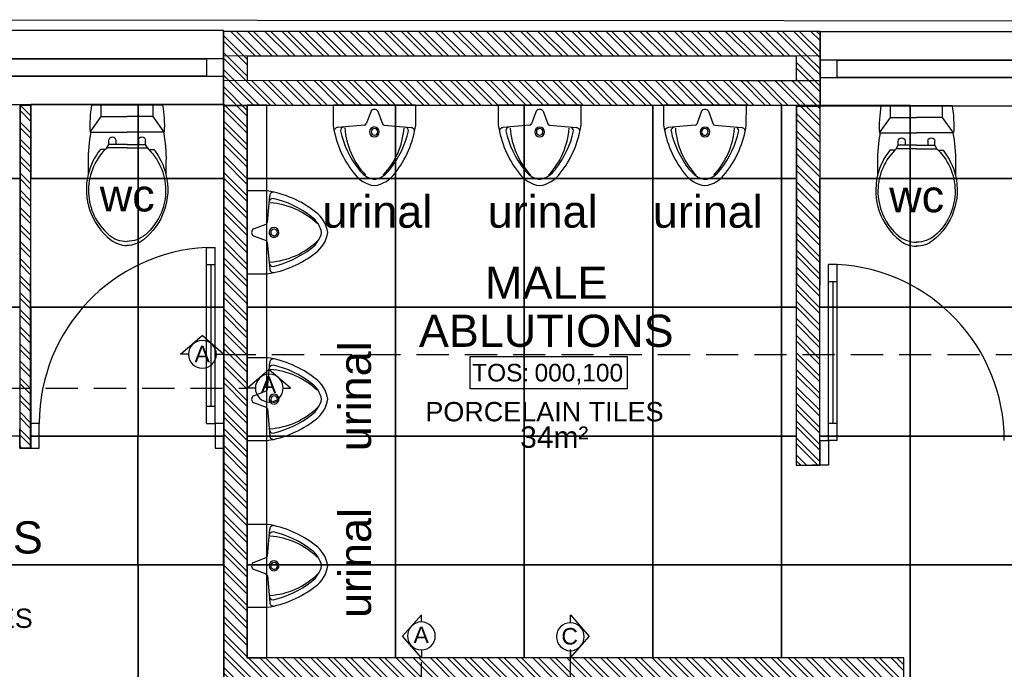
# Model space of a CAD drawing. Header units: millimetres. Extents: x -115474967 to 444143, y -74377 to 241828222.
# Tile 361 of 590: x -105454 to -100863, y 267522 to 270549. Entities that reach past the tile are written whole.
import ezdxf
from ezdxf.enums import TextEntityAlignment as Align

# ---------------------------------------------------------------- set-up
doc = ezdxf.new("R2010")
doc.units = ezdxf.units.MM
doc.header["$MEASUREMENT"] = 0
doc.linetypes.add('2DASHED', pattern=[0.75, 0.5, -0.25])
for name, color, linetype in [('00-1 FloorFinish', 1, 'Continuous'), ('00-1 FloorLevel', 7, 'Continuous'), ('00-2 Doors', 1, 'Continuous'), ('00-2 Sanitary', 8, 'Continuous'), ('00-2 Walls', 4, 'Continuous'), ('00-2 Windows', 1, 'Continuous'), ('00-6 H-Brickwork', 9, 'Continuous'), ('A-DOOR NUMBERS', 7, 'Continuous'), ('CEIL-PLAN', 7, 'Continuous'), ('DIMS-50', 9, 'Continuous'), ('FITT-SANT', 5, 'Continuous'), ('TEXT-50', 2, 'Continuous'), ('TEXT-REFN', 5, 'Continuous')]:
    doc.layers.add(name, color=color, linetype=linetype)
doc.layers.add('00-1 Labels', color=4, linetype='Continuous', lineweight=35)
doc.layers.add('A_WALL LOAD_Pen_No__6', color=7, linetype='Continuous', lineweight=5)
doc.layers.add('0_cons_01', color=40, linetype='Continuous', lineweight=0, plot=False)
doc.styles.add('ARIAL', font='arial.ttf')
doc.styles.add('TEXT-20', font='arial.ttf', dxfattribs={"height": 40})
doc.styles.add('TEXT-50', font='arial.ttf', dxfattribs={"height": 100})

# ---------------------------------------------------------------- blocks, each defined once
blk = doc.blocks.new('gf')
for p, q in [((192800, 61204), (192800, 61535.5)), ((192983.3, 61455.1), (192965, 61455.1)), ((193000.1, 61464.2), (192983.3, 61455.1)), ((192983.3, 61422.3), (192983.3, 61455.1)), ((192965, 61422.3), (192983.3, 61422.3)), ((192983.3, 61369.8), (192983.3, 61422.3)), ((192983.3, 61369.8), (192983.3, 61317.2)), ((192965, 61317.2), (192983.3, 61317.2)), ((192983.3, 61317.2), (192983.3, 61284.4)), ((192983.3, 61284.4), (192965, 61284.4)), ((193000.1, 61275.3), (192983.3, 61284.4))]:
    blk.add_line(p, q)
for points in [[(192800, 61535.5, -0.056711), (192926, 61542.5), (192926, 61539.3)], [(192926.2, 61539.3, -0.052121), (193063.4, 61551.2), (193123.6, 61551.2, -0.14456)], [(193006.9, 61493.9, -0.11024), (193123.6, 61551.2, -0.16845)], [(193006.9, 61471.2, -0.434217), (193404.1, 61455.1, -0.182634), (193435.2, 61369.8, -2.693815)], [(193123.6, 61551.2, -0.292914), (193427.7, 61445.9, -0.16845), (193454.2, 61369.8, -2.883082)], [(193006.9, 61471.2), (193006.9, 61493.9, -0.416606)], [(193000.1, 61464.2, -0.008985), (193006.9, 61471.2, -0.182634)], [(193000.1, 61369.8), (193000.1, 61464.2, -0.444938)], [(193000.1, 61369.8), (193000.1, 61275.3, 0.008985)], [(193006.9, 61268.3, 0.434217), (193404.1, 61284.4, 0.182634), (193435.2, 61369.8, 2.693815)], [(193123.6, 61188.3, 0.292914), (193427.7, 61293.6, 0.16845), (193454.2, 61369.8, 2.883082)], [(193000.1, 61275.3, 0.008985), (193006.9, 61268.3, 0.182634)], [(193006.9, 61268.3), (193006.9, 61245.6, 0.416606)], [(193006.9, 61245.6, 0.11024), (193123.6, 61188.3, 0.16845)], [(192800, 61204, 0.056711), (192926, 61197), (192926, 61200.2)], [(192926.2, 61200.2, 0.052121), (193063.4, 61188.3), (193123.6, 61188.3, 0.14456)]]:
    blk.add_lwpolyline(points, format="xyb")
for points in [[(192926, 61542.5), (192854, 61491), (192800, 61491)], [(192926, 61539.3), (192926, 61369.8)], [(192854, 61491), (192854, 61369.8)], [(192854, 61248.5), (192854, 61369.8)], [(192926, 61200.2), (192926, 61369.8)], [(192926, 61197), (192854, 61248.5), (192800, 61248.5)]]:
    blk.add_lwpolyline(points)
for centre in [(192965, 61438.7), (192965, 61300.8)]:
    blk.add_arc(centre, 16.4, 90, 270)
blk = doc.blocks.new('uranal')
at = {"layer": 'FITT-SANT', "linetype": 'Continuous'}
for p, q in [((-23931.7, 78480.7), (-23920.6, 78606)), ((-23996.8, 78450.8), (-23937.5, 78472.9)), ((-23996.8, 78418.8), (-23937.5, 78396.7)), ((-23931.7, 78388.9), (-23920.6, 78263.6))]:
    blk.add_line(p, q, dxfattribs=at)
blk.add_lwpolyline([(-23708.3, 78531, 0.129099), (-23932.4, 78627.8), (-24025.4, 78627.8), (-24025.4, 78434.8), (-24025.4, 78241.8), (-23932.4, 78241.8, 0.129099), (-23708.3, 78338.6, 0.207556), (-23650.3, 78434.8, 0.207556)], format="xyb", close=True, dxfattribs=at)
for centre, radius, start, end in [((-23903.8, 78605.3), 16.8, 78.3523, 177.665), ((-23904.6, 78574.4), 18.7, 91.5486, 172.9489), ((-23944.6, 78216.8), 356.9, 46.5405, 85.8219), ((-24003.5, 78154.9), 449, 51.8707, 77.3465), ((-23793.5, 78412.1), 117.2, 11.1027, 54.9316), ((-23941.9, 78482.2), 10.3, 295.5256, 351.6098), ((-23985.8, 78434.7), 19.5, 124.4409, 179.8374), ((-23985.8, 78434.8), 19.5, 180.1626, 235.5591), ((-23900.4, 78434.8), 22.8, 0, 180), ((-23900.4, 78434.8), 22.8, 180, 0), ((-23900.4, 78434.8), 15.4, 0, 180), ((-23900.4, 78434.8), 15.4, 180, 0), ((-23798.3, 78460.6), 122.6, 306.057, 347.8037), ((-23941.9, 78387.4), 10.3, 8.3902, 64.4744), ((-23944.6, 78652.8), 356.9, 274.1781, 313.4595), ((-24003.5, 78714.7), 449, 282.6535, 308.1293), ((-23904.6, 78295.2), 18.7, 187.0511, 268.4514), ((-23903.8, 78264.2), 16.8, 182.335, 281.6477)]:
    blk.add_arc(centre, radius, start, end, dxfattribs=at)
blk = doc.blocks.new('Room Tags')
at = {"layer": '00-1 FloorLevel', "color": 2}
blk.add_lwpolyline([(-571.3, -75.7), (646.5, -75.7), (646.5, -324.7), (-571.3, -324.7)], close=True, dxfattribs=at)
at = {"layer": '00-1 FloorFinish', "style": 'ARIAL'}
blk.add_attdef('F-FINISH', text='', height=150, dxfattribs=at).set_placement((5.1, -578), align=Align.CENTER)
at = {"layer": '00-1 FloorLevel', "style": 'ARIAL'}
blk.add_text('TOS:', height=136.36, dxfattribs=at).set_placement((-557.4, -200.2), align=Align.MIDDLE_LEFT)
blk.add_attdef('000,000', text='', height=136.4, dxfattribs=at).set_placement((606.9, -200.2), align=Align.MIDDLE_RIGHT)
at = {"layer": '00-1 Labels', "style": 'ARIAL'}
for tag, p in [('ROOM1?', (19, 746.2)), ('ROOM2?', (19, 373.1)), ('ROOM3?', (19, 0))]:
    blk.add_attdef(tag, text='', height=250, dxfattribs=at).set_placement(p, align=Align.CENTER)
blk = doc.blocks.new('A$C69671385')
at = {"layer": 'DIMS-50', "color": 3}
for p, q in [((0, 169), (262, 397)), ((524, 169), (262, 397)), ((88, 169), (0, 169)), ((426, 169), (524, 169))]:
    blk.add_line(p, q, dxfattribs=at)
at = {"layer": 'TEXT-REFN'}
blk.add_circle((257, 169), 169, dxfattribs=at)

msp = doc.modelspace()

# ---------------------------------------------------------------- hatches: boundary and pattern name
at = {"layer": '00-6 H-Brickwork'}
h = msp.add_hatch(dxfattribs=at)
h.set_pattern_fill('ANSI32', color=256, scale=150, angle=450, style=0)
h.set_pattern_definition([(135, (14085.39, 0), (-39.774756, -39.774756), []), (135, (14085.39, 26.517), (-39.774756, -39.774756), [])])
h.paths.add_polyline_path([(-109260.08217, 270268.53784), (-109150.19608, 270268.53422), (-109150.19608, 270383.4416), (-109058.42578, 270383.47371), (-109058.42578, 270268.53422), (-108948.63072, 270268.51248), (-108948.42578, 270498.29396), (-109258.32202, 270498.29396)])
h.paths.add_polyline_path([(-108948.63072, 270153.32183), (-109260.19608, 270153.32183), (-109260.19608, 270268.53422), (-108948.63072, 270268.50592)], flags=17)
h.paths.add_polyline_path([(-107303.97852, 267542.95615), (-110870.91859, 267542.95615), (-110870.92005, 267184.13279), (-111099.69926, 267184.16443), (-111099.73128, 267294.33039), (-110984.13263, 267294.33039), (-110984.89939, 267655.29973), (-109375.20646, 267658.71902), (-109380.86351, 270321.85747), (-109265.86379, 270322.11662), (-109260.19608, 269354.14194), (-108362.03114, 269354.14194), (-108362.03114, 269304.14194), (-109260.19608, 269304.13421), (-109260.19608, 268504.13368), (-108362.03114, 268504.13368), (-108362.03114, 268454.13368), (-109260.19608, 268454.13274), (-109260.19608, 267652.95615), (-107303.89194, 267652.95612)])
h.paths.add_polyline_path([(-109610.86301, 270321.38377), (-109380.86522, 270321.85738), (-109380.62985, 270211.85786), (-109495.02964, 270211.61485), (-109490.45042, 267773.47446), (-111099.66512, 267771.37479), (-111099.74655, 267184.16451), (-111213.89911, 267184.18035), (-111214.81325, 267884.81187), (-109605.69449, 267888.22997), (-109605.6157, 267851.13878)])
h.paths.add_polyline_path([(-107353.18352, 268552.94153), (-107301.93173, 268552.94153), (-107301.93173, 270143.17954), (-107353.18352, 270143.17954)])
h.paths.add_polyline_path([(-106403.79542, 268552.44538), (-106352.21745, 268552.44538), (-106352.21745, 270147.39224), (-106403.79542, 270147.39224)])
h.paths.add_polyline_path([(-105453.77199, 268551.92727), (-105402.20687, 268551.92727), (-105402.20687, 270149.00282), (-105453.77199, 270149.00282)])
h.paths.add_polyline_path([(-101721.713, 270378.88833), (-104503.42654, 270378.88833), (-104503.42654, 270495.68108), (-101721.713, 270495.68108)])
h.paths.add_polyline_path([(-104502.67338, 265155.25751), (-103861.43127, 265154.83502), (-103861.43127, 265264.83504), (-104392.67338, 265265.18506), (-104392.67338, 267465.18554), (-101441.74628, 267465.18556), (-101441.74628, 265265.18506), (-102761.35902, 265264.11025), (-102761.43151, 265154.11027), (-101331.74628, 265155.18506), (-101331.67713, 267575.18556), (-104392.67338, 267575.18556), (-104392.67338, 270150.61523), (-101831.8551, 270150.61523), (-101832.77079, 268473.49915), (-101722.74451, 268473.49915), (-101721.713, 270378.88429), (-101831.713, 270378.88833), (-101831.713, 270264.78479), (-104393.49383, 270265.61016), (-104393.42654, 270378.88833), (-104503.47702, 270379.97591)])
h.paths.add_polyline_path([(-100822.74451, 268472.94781), (-100772.01697, 268472.94781), (-100772.01697, 270145.76617), (-100822.74451, 270145.76617)])
h.paths.add_polyline_path([(-99872.97549, 268137.32336), (-99456.30081, 268137.09656), (-99456.25182, 268227.09655), (-99762.9244, 268227.26347), (-99761.83551, 270143.99884), (-99436.85793, 270143.99884), (-99436.74422, 270261.68049), (-99871.72212, 270262.10074)])
h.paths.add_polyline_path([(-99871.7221, 270262.13645), (-99761.61102, 270261.99435), (-99761.61102, 270376.99438), (-99546.52198, 270377.10066), (-99546.52198, 270261.68049), (-99436.74421, 270261.68296), (-99436.52198, 270491.68034), (-99871.61102, 270491.68034)])
h.paths.add_polyline_path([(-98762.43622, 269126.3182), (-98711.7444, 269126.3182), (-98711.7444, 270143.99884), (-98762.43622, 270143.99884)])
h.paths.add_polyline_path([(-97712.32578, 269126.40399), (-97661.62803, 269126.40399), (-97661.62803, 270143.99884), (-97712.32578, 270143.99884)], flags=17)
h.paths.add_polyline_path([(-97071.53883, 270259.39761), (-96961.52288, 270259.39511), (-96961.41186, 270374.28876), (-96551.35101, 270374.28876), (-96551.35101, 270259.12945), (-96441.43927, 270259.05413), (-96441.34536, 270488.78626), (-97071.52288, 270488.78625)])
h.paths.add_polyline_path([(-96442.59513, 266505.83408), (-96662.59513, 266545.28649), (-96662.59513, 268135.57592), (-98256.30098, 268136.44339), (-98256.252, 268226.44338), (-96661.50193, 268225.57591), (-96661.50193, 270143.99884), (-97071.572, 270143.99884), (-97071.53883, 270259.39511), (-96441.43927, 270259.05214)])
h.paths.add_polyline_path([(-102665.60228, 263929.62036), (-102665.6022, 264149.62036), (-99866.75339, 264149.62036), (-99866.75339, 264827.42455), (-99756.75339, 264827.42455), (-99756.75339, 264149.62036), (-97688.94996, 264149.62036), (-97691.0228, 266182.58981), (-99873.09098, 266182.58981), (-99873.77765, 267068.0994), (-99763.77765, 267068.44231), (-99763.77765, 266403.02968), (-96705.99403, 266403.02968), (-96745.52532, 266182.58981), (-97477.09582, 266182.58981), (-97468.06649, 263929.62036), (-99073.81807, 263929.62036), (-99073.81807, 263840.89071), (-99293.54254, 263840.89071), (-99293.81914, 263929.62036)])
h.paths.add_polyline_path([(-110980.11471, 264159.62015), (-110980.10231, 264274.31633), (-111095.10219, 264274.16628), (-111095.22, 264384.33281), (-110870.91859, 264384.13517), (-110870.91859, 264274.61277), (-105532.3587, 264274.62036), (-105532.3587, 266949.61603), (-105422.3587, 266949.61603), (-105422.3587, 264149.62036), (-103974.10601, 264149.62036), (-103974.10601, 263929.62036), (-105532.3587, 263929.62036), (-109252.28503, 263929.62036), (-109252.28503, 263873.55477), (-109482.16432, 263873.06649), (-109482.1654, 263983.06646), (-109367.46422, 263983.06583), (-109367.46422, 264044.61972), (-105532.3587, 264044.62036), (-105532.3587, 264159.62036)])
h.paths.add_polyline_path([(-111209.65275, 263929.62036), (-111210.24584, 264384.18273), (-111095.24593, 264384.33278), (-111095.24593, 264044.62036), (-109482.52981, 264044.62036), (-109482.1654, 263873.06646), (-109597.16516, 263872.82219), (-109597.16516, 263929.62036)])

# ---------------------------------------------------------------- linework, layer by layer
for points in [[(-105453.77199, 269808.78825), (-105501.63865, 269808.78825), (-105501.63865, 270153.32178), (-105453.77199, 270153.32178)], [(-105402.39414, 269808.68864), (-104901.63865, 269808.78825), (-104901.60155, 270153.22045), (-105402.35704, 270153.12084)], [(-104901.63865, 269808.78825), (-104502.67338, 269808.78825), (-104502.63629, 270153.29295), (-104901.60156, 270153.29295)], [(-104301.70451, 270150.61523), (-104392.73924, 270150.61523), (-104392.73924, 269808.8988), (-104301.70451, 269808.8988)], [(-104301.63865, 270150.61523), (-103701.63865, 270150.61523), (-103701.63865, 269809.00963), (-104301.63865, 269809.00963)], [(-103701.63865, 270150.72604), (-103101.63865, 270150.72604), (-103101.63865, 269809.12044), (-103701.63865, 269809.12044)], [(-103101.63865, 270150.61523), (-102501.63865, 270150.61523), (-102501.63865, 269809.00963), (-103101.63865, 269809.00963)], [(-102501.63865, 270150.61523), (-101901.63865, 270150.61523), (-101901.63865, 269809.00963), (-102501.63865, 269809.00963)], [(-101832.86393, 269808.89882), (-101901.63865, 269808.89882), (-101901.63865, 270150.61523), (-101832.86393, 270150.61523)], [(-101722.04816, 270150.5322), (-101301.63865, 270150.61523), (-101301.63865, 269809.00963), (-101722.04816, 269808.9266)], [(-101301.63865, 270147.10079), (-100822.74451, 270147.10079), (-100822.74451, 269808.78793), (-101301.63865, 269808.78793)], [(-105453.74099, 269208.78825), (-105501.63865, 269208.78825), (-105501.63865, 269808.78825), (-105453.74099, 269808.78825)], [(-105402.84946, 269208.78825), (-104901.63865, 269208.78825), (-104901.63865, 269808.78825), (-105402.84946, 269808.78825)], [(-104901.63865, 269208.78825), (-104502.67338, 269208.78825), (-104502.67338, 269808.78825), (-104901.63865, 269808.78825)], [(-104301.70451, 269808.8988), (-104392.73924, 269808.8988), (-104392.73924, 269208.89888), (-104301.70451, 269208.89888)], [(-104301.63865, 269808.89882), (-103701.63865, 269808.89882), (-103701.63865, 269208.89882), (-104301.63865, 269208.89882)], [(-103701.63865, 269809.00963), (-103101.63865, 269809.00963), (-103101.63865, 269209.00963), (-103701.63865, 269209.00963)], [(-103101.63865, 269808.89882), (-102501.63865, 269808.89882), (-102501.63865, 269208.89882), (-103101.63865, 269208.89882)], [(-102501.63865, 269808.89882), (-101901.63865, 269808.89882), (-101901.63865, 269208.89882), (-102501.63865, 269208.89882)], [(-101832.86393, 269208.89882), (-101901.63865, 269208.89882), (-101901.63865, 269808.89882), (-101832.86393, 269808.89882)], [(-101722.27554, 269808.78153), (-101301.63865, 269808.89882), (-101301.63865, 269208.89882), (-101722.27554, 269208.78153)], [(-101301.63865, 269808.78801), (-100822.74451, 269808.78801), (-100822.74451, 269208.78801), (-101301.63865, 269208.78801)], [(-105453.74099, 268608.78825), (-105501.63865, 268608.78825), (-105501.63865, 269208.78825), (-105453.74099, 269208.78825)], [(-105402.20687, 268608.78825), (-104901.63865, 268608.78825), (-104901.63865, 269208.78825), (-105402.20687, 269208.78825)], [(-104901.63865, 268608.78825), (-104502.67338, 268608.78825), (-104502.67338, 269208.78825), (-104901.63865, 269208.78825)], [(-104301.63865, 269208.89888), (-104392.67338, 269208.89888), (-104392.67338, 268608.89896), (-104301.63865, 268608.89896)], [(-104301.70451, 269208.89888), (-103701.70451, 269208.89888), (-103701.70451, 268608.89888), (-104301.70451, 268608.89888)], [(-103701.70451, 269209.00969), (-103101.70451, 269209.00969), (-103101.70451, 268609.00969), (-103701.70451, 268609.00969)], [(-103101.70451, 269208.89888), (-102501.70451, 269208.89888), (-102501.70451, 268608.89888), (-103101.70451, 268608.89888)], [(-102501.70451, 269208.89888), (-101901.70451, 269208.89888), (-101901.70451, 268608.89888), (-102501.70451, 268608.89888)], [(-101832.86393, 268608.89896), (-101901.63865, 268608.89896), (-101901.63865, 269208.89882), (-101832.86393, 269208.89882)], [(-101722.53341, 269208.812), (-101301.70451, 269208.89888), (-101301.70451, 268608.89888), (-101722.53341, 268608.812)], [(-101301.63865, 269208.78808), (-100822.55493, 269208.84066), (-100822.55493, 268608.84066), (-101301.63865, 268608.78808)], [(-105502.24368, 268008.78825), (-104902.24368, 268008.78825), (-104902.24368, 268608.78825), (-105402.21286, 268608.76463), (-105402.20687, 268551.92727), (-105453.77199, 268551.92727), (-105453.74099, 268608.78825), (-105502.24368, 268608.78825)], [(-104902.24368, 268008.78825), (-104503.27841, 268008.78825), (-104503.27841, 268608.78825), (-104902.24368, 268608.78825)], [(-104301.63865, 268608.89888), (-104392.67338, 268608.89888), (-104392.67338, 268008.89896), (-104301.63865, 268008.89896)], [(-104301.63865, 268608.89896), (-103701.63865, 268608.89896), (-103701.63865, 268008.89896), (-104301.63865, 268008.89896)], [(-103701.63865, 268609.00977), (-103101.63865, 268609.00977), (-103101.63865, 268009.00977), (-103701.63865, 268009.00977)], [(-103101.63865, 268608.89896), (-102501.63865, 268608.89896), (-102501.63865, 268008.89896), (-103101.63865, 268008.89896)], [(-102501.63865, 268608.89896), (-101901.63865, 268608.89896), (-101901.63865, 268008.89896), (-102501.63865, 268008.89896)], [(-101901.63865, 268608.89896), (-101832.86399, 268608.89896), (-101832.95252, 268473.49925), (-101722.74451, 268473.43914), (-101722.53341, 268608.812), (-101301.63865, 268608.89896), (-101301.63865, 268008.89896), (-101901.63865, 268008.89896)], [(-101301.63865, 268608.78815), (-100822.55493, 268608.78815), (-100822.74451, 268472.94781), (-100772.01697, 268472.94781), (-100772.01697, 268608.78815), (-100701.63865, 268608.78815), (-100701.63865, 268008.78815), (-101301.63865, 268008.78815)], [(-105501.63865, 267408.78825), (-104901.63865, 267408.78825), (-104901.63865, 268008.78825), (-105501.63865, 268008.78825)], [(-104901.63865, 267408.78825), (-104502.67338, 267408.78825), (-104502.67338, 268008.78825), (-104901.63865, 268008.78825)], [(-104301.63865, 268008.89896), (-104392.67338, 268008.89896), (-104392.67338, 267575.18556), (-104301.63865, 267575.18556)], [(-103701.63865, 267575.18556), (-104301.63865, 267575.18556), (-104301.63865, 268008.89896), (-103701.63865, 268008.89896)], [(-103101.63865, 267575.18556), (-103701.63865, 267575.18556), (-103701.63865, 268008.89896), (-103101.63865, 268008.89896)], [(-102501.63865, 267575.18556), (-103101.63865, 267575.18556), (-103101.63865, 268009.00977), (-102501.63865, 268009.00977)], [(-101901.63865, 267575.18556), (-102501.63865, 267575.18556), (-102501.63865, 268008.89896), (-101901.63865, 268008.89896)], [(-101901.63865, 268008.89896), (-101301.63865, 268008.89896), (-101301.63865, 267408.89896), (-101331.73332, 267408.89899), (-101331.67713, 267575.18556), (-101901.63865, 267575.18556)], [(-101301.63865, 268008.78815), (-100701.63865, 268008.78815), (-100701.63865, 267408.78815), (-101301.63865, 267408.78815)]]:
    msp.add_lwpolyline(points, close=True)
at = {"layer": '00-2 Doors'}
for p, q in [((-104582.67338, 268667.90219), (-104582.67338, 269487.90219)), ((-104582.67338, 269487.90219), (-104542.67338, 269487.90219)), ((-104542.67338, 268667.90219), (-104542.67338, 269487.90219)), ((-104582.67338, 269407.90219), (-104542.67338, 269407.90219)), ((-104562.67338, 269407.90219), (-104562.67338, 268747.90219)), ((-101682.74451, 268587.94831), (-101682.74451, 269407.94831)), ((-101642.74451, 269407.94831), (-101682.74451, 269407.94831)), ((-101642.74451, 268587.94831), (-101642.74451, 269407.94831)), ((-101642.74451, 269327.94831), (-101682.74451, 269327.94831)), ((-101662.74451, 269327.94831), (-101662.74451, 268667.94831)), ((-104582.67338, 268747.90219), (-104542.67338, 268747.90219)), ((-105362.67338, 268667.90219), (-105402.67338, 268667.90219)), ((-105402.67338, 268552.90219), (-105402.67338, 268667.90219)), ((-105362.67338, 268552.90219), (-105362.67338, 268667.90219)), ((-104582.67338, 268667.90219), (-104542.67338, 268667.90219)), ((-104502.67338, 268667.90219), (-104542.67338, 268667.90219)), ((-104542.67338, 268667.90219), (-104542.67338, 268552.90219)), ((-104502.67338, 268667.90219), (-104502.67338, 268552.90219)), ((-101642.74451, 268667.94831), (-101682.74451, 268667.94831)), ((-105453.772, 268666.92727), (-105453.772, 268551.92727)), ((-101722.74451, 268587.94831), (-101682.74451, 268587.94831)), ((-101722.74451, 268587.94831), (-101722.74451, 268472.94831)), ((-101682.74451, 268587.94831), (-101682.74451, 268472.94831)), ((-101642.74451, 268587.94831), (-101682.74451, 268587.94831)), ((-105402.67338, 268552.90219), (-105362.67338, 268552.90219)), ((-104542.67338, 268552.90219), (-104502.67338, 268552.90219)), ((-101682.74451, 268472.94831), (-101722.74451, 268472.94831))]:
    msp.add_line(p, q, dxfattribs=at)
for centre, start, end in [((-104540.90349, 268667.19425), 92.91355157, 179.95064081), ((-101684.5144, 268587.24037), 0.04935919, 87.08644842)]:
    msp.add_arc(centre, 821.77019, start, end, dxfattribs=at)
at = {"layer": '00-2 Walls'}
for p, q in [((-104503.60327, 270495.68108), (-101721.80963, 270495.68108)), ((-104503.60327, 270495.68108), (-104502.67338, 265155.25751)), ((-104503.49486, 270380.68111), (-104503.42654, 270495.68108)), ((-104503.49486, 270380.68111), (-104503.42654, 270495.68108)), ((-101722.74451, 268473.49915), (-101721.80963, 270495.68108)), ((-104503.56318, 270265.68113), (-104503.49486, 270380.68111)), ((-104503.56318, 270265.68113), (-104503.49486, 270380.68111)), ((-101721.6024, 270379.02842), (-104503.49488, 270380.68107)), ((-104393.42654, 270378.88833), (-104393.49383, 270265.61016)), ((-101831.713, 270378.88833), (-104393.42654, 270378.88833)), ((-101831.713, 270263.99457), (-101831.713, 270379.09383)), ((-101721.82411, 270263.88838), (-101721.713, 270378.88833)), ((-101721.82411, 270263.88838), (-101721.713, 270378.88833)), ((-104503.6018, 270200.68114), (-104503.56318, 270265.68113)), ((-104503.6018, 270200.68114), (-104503.56318, 270265.68113)), ((-102098.457, 270264.25225), (-104503.56322, 270265.6811)), ((-101831.713, 270263.99457), (-104393.49383, 270265.61016)), ((-101721.82413, 270263.88839), (-102098.45699, 270264.2523)), ((-101721.93523, 270148.88843), (-101721.88692, 270198.88841)), ((-101721.93523, 270148.88843), (-101721.88692, 270198.88841)), ((-104392.67338, 267575.18556), (-104392.67338, 270150.61523)), ((-104392.67338, 270150.61523), (-101831.8551, 270150.61523)), ((-101831.8551, 270150.61523), (-101832.77079, 268473.49915)), ((-105453.772, 268551.92727), (-105453.72292, 268641.92726)), ((-105453.772, 268551.92727), (-105453.72292, 268641.92726)), ((-105453.772, 268551.92727), (-105453.72292, 268641.92726)), ((-101722.74438, 268473.43914), (-101722.68166, 268588.43913)), ((-101722.74438, 268473.43914), (-101722.68166, 268588.43913)), ((-101722.74438, 268473.43914), (-101722.68166, 268588.43913)), ((-105453.772, 268551.92727), (-105416.77201, 268551.90709)), ((-105453.772, 268551.92727), (-105416.77201, 268551.90709)), ((-105453.772, 268551.92727), (-105416.77201, 268551.90709)), ((-105402.72233, 268551.89943), (-105439.72232, 268551.91961)), ((-105402.72233, 268551.89943), (-105439.72232, 268551.91961)), ((-101832.77079, 268473.49915), (-101722.74451, 268473.49915)), ((-101722.74438, 268473.43914), (-101759.74437, 268473.45932)), ((-101722.74438, 268473.43914), (-101759.74437, 268473.45932)), ((-101722.74438, 268473.43914), (-101759.74437, 268473.45932)), ((-101331.67713, 267575.18556), (-104392.67338, 267575.18556)), ((-101331.74628, 265155.18506), (-101331.67713, 267575.18556))]:
    msp.add_line(p, q, dxfattribs=at)
for points in [[(-99436.48772, 270541.78906), (-109258.2195, 270548.50583)], [(-104503.4607, 270495.25419), (-101721.93522, 270493.35199)], [(-102098.27756, 270494.25223), (-104503.42654, 270495.68108)], [(-101721.60187, 270493.88827), (-102098.27756, 270494.25223)], [(-105452.20684, 270149.05301), (-105453.72693, 268634.57705)], [(-105402.20687, 270149.00282), (-105452.20684, 270149.05301)], [(-105439.72232, 268551.91961), (-105403.80989, 268551.90002), (-105402.20687, 270149.00282)], [(-104503.63145, 270150.61523), (-102098.54918, 270150.61523)], [(-104392.67338, 270147.41008), (-104502.67338, 270147.41008)], [(-104502.67338, 270147.41008), (-104502.67338, 265155.25751), (-103861.43128, 265154.83502)], [(-104392.67338, 267575.18556), (-104392.67338, 270147.41008)], [(-102098.54918, 270150.61523), (-101721.97162, 270151.29668)], [(-101831.85978, 270144.64245), (-101832.95252, 268473.49925)], [(-101721.85981, 270144.57052), (-101831.85978, 270144.64245)], [(-101722.87734, 268588.43923), (-101721.85981, 270144.57052)], [(-105453.77199, 268551.92727), (-105402.72234, 268551.89943)], [(-101832.95252, 268473.49925), (-101722.74437, 268473.43914)], [(-101331.67713, 267575.18556), (-104392.67338, 267575.18556)], [(-101331.74628, 265155.18506), (-101331.67713, 267575.18556)]]:
    msp.add_lwpolyline(points, dxfattribs=at)
msp.add_lwpolyline([(-105453.77199, 268551.92727), (-105402.20687, 268551.92727), (-105402.20687, 270149.00282), (-105453.77199, 270149.00282)], close=True, dxfattribs=at)
at = {"layer": '00-2 Windows'}
for points in [[(-108948.47356, 270153.32178), (-104503.50855, 270153.32178), (-104503.4607, 270498.32177), (-108948.42571, 270498.32177)], [(-101721.93298, 270147.10079), (-99871.83325, 270147.10079), (-99871.78541, 270492.10079), (-101721.88514, 270492.10079)], [(-108868.44409, 270365.81068), (-104583.47908, 270365.83287), (-104583.47908, 270365.83287), (-108868.44409, 270365.81068)], [(-104583.49017, 270285.83287), (-104503.49018, 270285.82178), (-104503.47908, 270365.82178), (-104583.47908, 270365.83287)], [(-101721.91461, 270279.60079), (-101641.91461, 270279.5897), (-101641.90351, 270359.58969), (-101721.90351, 270359.60079)], [(-101641.90351, 270359.58969), (-99951.80378, 270359.61188), (-99951.80378, 270359.61188), (-101641.90351, 270359.58969)], [(-104583.49017, 270285.83287), (-108868.45518, 270285.81068), (-108868.45518, 270285.81068), (-104583.49017, 270285.83287)], [(-99951.81488, 270279.61188), (-101641.91461, 270279.5897), (-101641.91461, 270279.5897), (-99951.81488, 270279.61188)]]:
    msp.add_lwpolyline(points, close=True, dxfattribs=at)
at = {"layer": '0_cons_01'}
msp.add_lwpolyline([(-106352.38272, 270152.97548), (-105453.77199, 270153.32178), (-105453.77199, 268551.92727), (-105402.20687, 268551.92727), (-105402.37557, 270153.19131), (-104503.50855, 270153.32178), (-104502.97219, 265155.25771), (-103861.43127, 265154.83502), (-103861.35879, 265264.835), (-104392.67338, 265265.18506), (-104392.67338, 267465.18554), (-102441.74628, 267465.18553), (-102441.74628, 265265.18509), (-102761.35904, 265264.11025), (-102761.43151, 265154.11027), (-101331.74628, 265155.18506), (-101331.67713, 267575.18556), (-104392.67079, 267575.18556), (-104392.67338, 270150.61523), (-101831.8551, 270150.61523), (-101832.95252, 268473.49925), (-101722.74451, 268473.43914), (-101721.93298, 270147.10079), (-100822.74451, 270147.10079)], dxfattribs=at)
at = {"layer": 'A_WALL LOAD_Pen_No__6', "color": 7, "linetype": 'Continuous', "lineweight": 5}
msp.add_line((-101722.74438, 268473.43914), (-101722.68166, 268588.43913), dxfattribs=at)
at = {"layer": 'CEIL-PLAN', "color": 6, "linetype": '2DASHED', "ltscale": 300}
for points in [[(-104503.01188, 268989.50366), (-96441.85613, 268987.99775)], [(-109607.69906, 268831.90936), (-104392.70047, 268831.90938)], [(-102886.36671, 267614.55921), (-102886.371, 265155.12997)], [(-103580.57769, 265155.12193), (-103580.57769, 267575.18556)]]:
    msp.add_lwpolyline(points, dxfattribs=at)

# ---------------------------------------------------------------- block references
ref = msp.add_blockref('Room Tags', (-103009.90891, 269024.33415), dxfattribs=dict(xscale=0.6000000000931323, yscale=0.6000000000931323, zscale=0.6000000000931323))
ref.add_attrib('ROOM2?', 'MALE', dxfattribs={"layer": '00-1 Labels', "height": 150, "style": 'ARIAL'}).set_placement((-102998.50891, 269248.19595), align=Align.CENTER)
ref.add_attrib('ROOM3?', 'ABLUTIONS', dxfattribs={"layer": '00-1 Labels', "height": 150, "style": 'ARIAL'}).set_placement((-102998.50891, 269024.33415), align=Align.CENTER)
ref.add_attrib('000,000', '000,100', dxfattribs={"layer": '00-1 FloorLevel', "height": 81.818182, "style": 'ARIAL'}).set_placement((-102640.05825, 268904.2284), align=Align.MIDDLE_RIGHT)
ref.add_attrib('F-FINISH', 'PORCELAIN TILES', dxfattribs={"layer": '00-1 FloorFinish', "height": 90, "style": 'ARIAL'}).set_placement((-103006.86038, 268677.53463), align=Align.CENTER)
ref = msp.add_blockref('Room Tags', (-105951.13936, 268061.74915), dxfattribs=dict(xscale=0.6000000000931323, yscale=0.6000000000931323, zscale=0.6000000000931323))
ref.add_attrib('ROOM2?', 'FEMALE', dxfattribs={"layer": '00-1 Labels', "height": 150, "style": 'ARIAL'}).set_placement((-105939.73936, 268285.61095), align=Align.CENTER)
ref.add_attrib('ROOM3?', 'ABLUTIONS', dxfattribs={"layer": '00-1 Labels', "height": 150, "style": 'ARIAL'}).set_placement((-105939.73936, 268061.74915), align=Align.CENTER)
ref.add_attrib('000,000', '000,100', dxfattribs={"layer": '00-1 FloorLevel', "height": 81.818182, "style": 'ARIAL'}).set_placement((-105581.2887, 267941.6434), align=Align.MIDDLE_RIGHT)
ref.add_attrib('F-FINISH', 'PORCELAIN TILES', dxfattribs={"layer": '00-1 FloorFinish', "height": 90, "style": 'ARIAL'}).set_placement((-105948.09083, 267714.94963), align=Align.CENTER)
at = {"layer": '00-2 Sanitary', "xscale": -1, "rotation": 89.96596167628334}
for p in [(-43468.63679, 462914.50465), (-39787.69231, 462910.65219)]:
    msp.add_blockref('gf', p, dxfattribs=at)
at = {"layer": '00-2 Sanitary'}
for p, rotation in [((-182248.71982, 246172.0735), 269.9659616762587), ((-181478.19032, 246171.89349), 269.9659616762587), ((-180707.66082, 246171.71349), 269.9659616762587), ((-80414.00095, 191108.56872), 359.9659616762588), ((-80413.94362, 190331.97722), 359.9659616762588), ((-80413.88629, 189555.38573), 359.9659616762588)]:
    msp.add_blockref('uranal', p, dxfattribs=dict(at, rotation=rotation))
at = {"layer": 'DIMS-50', "color": 3, "xscale": -0.3839999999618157, "yscale": 0.3839999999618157, "zscale": 0.3839999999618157}
for p, rotation in [((-104502.99599, 268924.72232), 359.9999999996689), ((-104191.36638, 268767.12801), 359.9999999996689), ((-103515.79632, 267776.48992), 89.9999999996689), ((-102951.14808, 267575.18548), 269.9999999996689)]:
    msp.add_blockref('A$C69671385', p, dxfattribs=dict(at, rotation=rotation))

# ---------------------------------------------------------------- texts
at = {"layer": 'A-DOOR NUMBERS', "color": 1, "insert": (-103120.19845, 268653.96463), "char_height": 100, "width": 170.3164789, "attachment_point": 1, "style": 'ARIAL'}
msp.add_mtext('34m²', dxfattribs=at)
at = {"layer": 'TEXT-50', "linetype": 'Continuous', "lineweight": 0, "char_height": 150, "width": 313.3830209, "attachment_point": 9, "line_spacing_factor": 0.938532, "style": 'TEXT-50'}
for s, insert in [('\\pxql;wc', (-104766.94709, 269653.11422)), ('\\pxql;urinal', (-103729.04312, 269577.29988)), ('\\pxql;urinal', (-102958.51362, 269577.47988)), ('\\pxql;urinal', (-102187.98412, 269577.29988)), ('\\pxql;wc', (-101086.00262, 269649.26176))]:
    msp.add_mtext(s, dxfattribs=dict(at, insert=insert))
at = {"layer": 'TEXT-50', "linetype": 'Continuous', "lineweight": 0, "char_height": 150, "width": 313.3830209, "attachment_point": 9, "rotation": 90, "line_spacing_factor": 0.938532, "style": 'TEXT-50'}
for insert in [(-103813.47594, 268851.32386), (-103813.41861, 268074.73237)]:
    msp.add_mtext('\\pxql;urinal', dxfattribs=dict(at, insert=insert))
at = {"layer": 'TEXT-REFN', "color": 2, "linetype": 'Continuous', "style": 'TEXT-20'}
for s, p in [('A', (-104638.66705, 268952.74338)), ('A', (-104329.51047, 268809.87727)), ('A', (-103617.36818, 267644.43082)), ('C', (-102928.06966, 267637.89342))]:
    msp.add_text(s, height=76.8, dxfattribs=at).set_placement(p)

doc.saveas('drawing.dxf')
